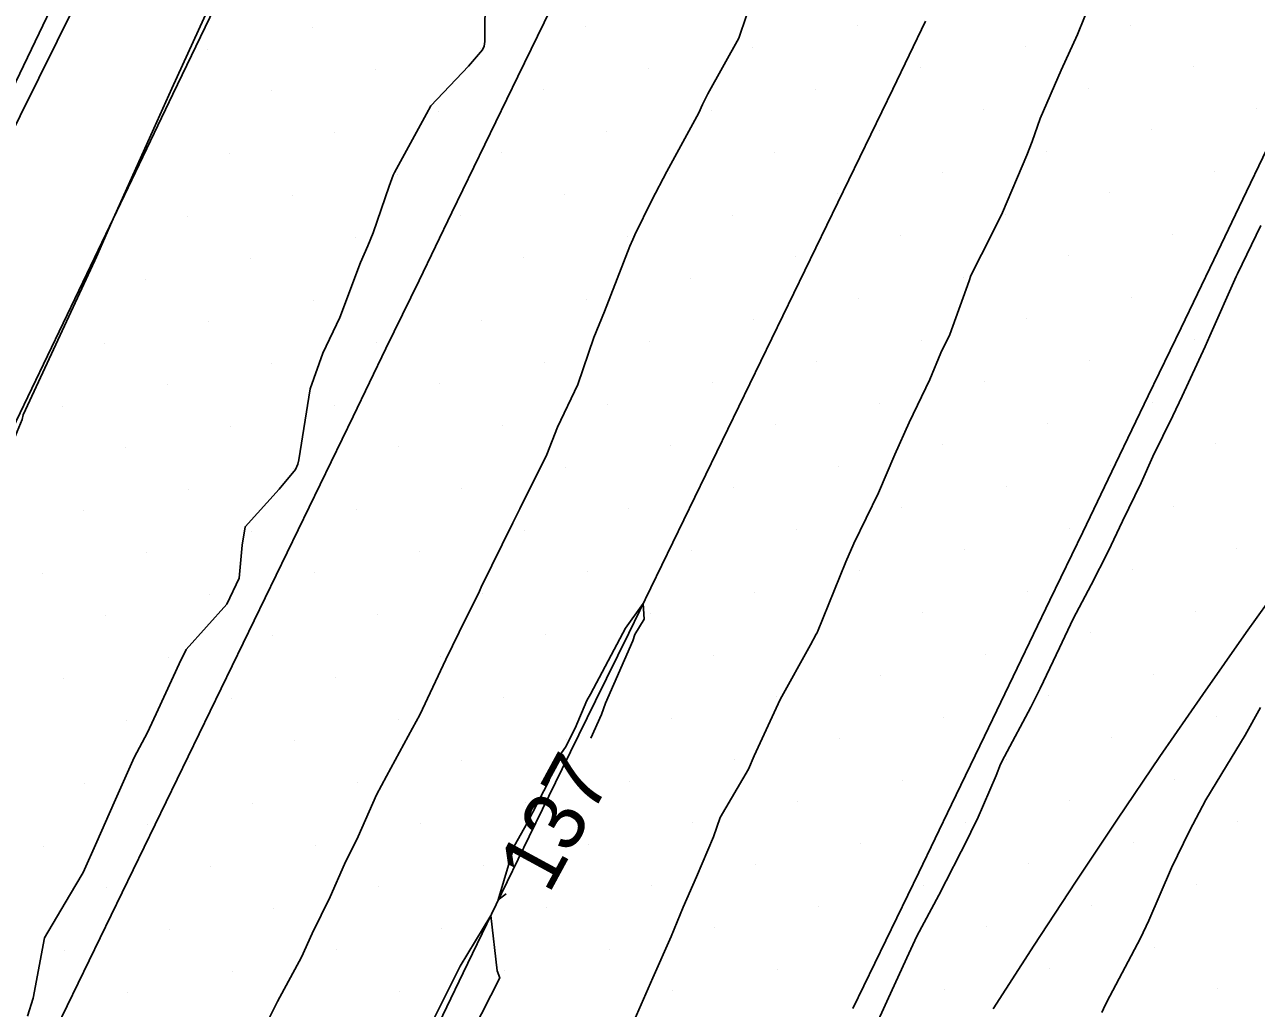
# Model space of a CAD drawing. Extents: x 2354170 to 2357230, y 866100 to 868290.
# Drawn here: x 2355362.76 to 2355403.51, y 866365.76 to 866398.31 of the extents above; entities that cross this region are included whole.
import ezdxf

# ---------------------------------------------------------------- set-up
doc = ezdxf.new("R2010")
doc.units = 0
for name, color, linetype in [('Default', 7, 'Continuous'), ('DTM Contours Minor', 7, 'Continuous'), ('Exist DTM Breakline', 7, 'Continuous'), ('Exist DTM Scan Elevation Point', 7, 'Continuous'), ('Exist Roads EOP', 7, 'Continuous'), ('PH Exist DTM Breakline', 7, 'Continuous')]:
    doc.layers.add(name, color=color, linetype=linetype)

msp = doc.modelspace()

# ---------------------------------------------------------------- linework, layer by layer
at = {"layer": 'Default'}
for points in [[(2355405.194, 866486.036), (2355393.232, 866459.522), (2355393.159, 866459.369), (2355380.287, 866432.959), (2355379.961, 866432.28), (2355367.272, 866406.241), (2355367.019, 866405.761), (2355365.854, 866403.37), (2355365.287, 866402.297), (2355352.753, 866376.167), (2355352.653, 866375.923), (2355341.387, 866352.472), (2355340.659, 866350.872), (2355340.623, 866350.802), (2355340.589, 866350.736), (2355340.557, 866350.674), (2355340.528, 866350.607), (2355340.495, 866350.531), (2355331.001, 866327.562)], [(2355370.051, 866401.484), (2355367.633, 866396.191), (2355365.647, 866391.781), (2355365.138, 866390.619), (2355365.118, 866390.574), (2355365.087, 866390.505), (2355362.721, 866385.396), (2355362.677, 866385.247), (2355362.514, 866384.843), (2355361.635, 866382.648), (2355361.136, 866381.363), (2355360.452, 866379.835), (2355360.265, 866379.458), (2355360.034, 866378.95), (2355357.929, 866374.683), (2355357.729, 866374.255), (2355357.431, 866373.653), (2355357.022, 866372.934), (2355355.552, 866369.336), (2355354.939, 866368.059), (2355354.03, 866366.734), (2355353.032, 866364.747)], [(2355378.004, 866399.361), (2355377.992, 866397.749), (2355377.965, 866397.593), (2355377.909, 866397.474), (2355377.451, 866396.931), (2355376.198, 866395.615), (2355376.063, 866395.357), (2355374.994, 866393.413), (2355374.956, 866393.328), (2355374.822, 866392.958), (2355374.296, 866391.42), (2355374.121, 866390.986), (2355373.874, 866390.436), (2355373.187, 866388.614), (2355372.626, 866387.441), (2355372.211, 866386.262), (2355371.83, 866383.904), (2355371.801, 866383.764), (2355371.723, 866383.591), (2355371.187, 866382.933), (2355370.054, 866381.694), (2355369.965, 866381.086), (2355369.866, 866379.99), (2355369.455, 866379.128), (2355368.111, 866377.635), (2355367.88, 866377.162), (2355367.18, 866375.644), (2355366.825, 866374.887), (2355366.385, 866374.062), (2355365.722, 866372.569), (2355365.149, 866371.271), (2355364.696, 866370.251), (2355364.245, 866369.498), (2355363.419, 866368.098), (2355363.044, 866366.094), (2355362.859, 866365.507)], [(2355390.894, 866365.114), (2355391.284, 866365.985), (2355391.948, 866367.427), (2355392.277, 866368.147), (2355393.011, 866369.503), (2355393.982, 866371.428), (2355394.144, 866371.752), (2355394.269, 866372.004), (2355394.898, 866373.464), (2355395.049, 866373.837), (2355395.177, 866374.095), (2355396.052, 866375.726), (2355396.357, 866376.345), (2355396.996, 866377.687), (2355397.445, 866378.647), (2355398.048, 866379.769), (2355398.611, 866380.871), (2355399.086, 866381.884), (2355399.703, 866383.144), (2355400.081, 866384.019), (2355400.75, 866385.366), (2355401.058, 866386.015), (2355401.814, 866387.66), (2355401.973, 866388.006), (2355402.842, 866389.978), (2355402.881, 866390.059), (2355403.657, 866391.665)], [(2355380.194, 866373.715), (2355380.331, 866373.952), (2355380.66, 866374.407), (2355380.98, 866375.032), (2355381.367, 866375.941), (2355381.478, 866376.159), (2355382.555, 866378.172), (2355382.638, 866378.342), (2355383.227, 866379.153), (2355383.256, 866378.639), (2355382.948, 866378.125), (2355382.878, 866377.923), (2355381.978, 866375.857), (2355381.842, 866375.482), (2355381.493, 866374.704)], [(2355398.396, 866365.629), (2355398.504, 866365.869), (2355398.662, 866366.165), (2355399.682, 866368.087), (2355399.956, 866368.671), (2355400.698, 866370.413), (2355401.295, 866371.631), (2355401.834, 866372.658), (2355402.523, 866373.781), (2355403.136, 866374.795), (2355403.647, 866375.719)], [(2355378.698, 866369.554), (2355378.433, 866369.348), (2355378.953, 866371.127), (2355379.395, 866371.907), (2355380.117, 866373.294), (2355380.194, 866373.715)], [(2355377.583, 866364.998), (2355378.479, 866366.77), (2355378.4, 866367.004), (2355378.184, 866368.83), (2355377.17, 866367.155), (2355377.033, 866366.867), (2355376.052, 866364.912)]]:
    msp.add_lwpolyline(points, dxfattribs=at)
at = {"layer": 'DTM Contours Minor'}
for points in [[(2355382.696, 866364.835), (2355383.541, 866366.776), (2355384.156, 866368.141), (2355384.554, 866369.103), (2355384.987, 866370.114), (2355385.552, 866371.44), (2355385.767, 866372.077), (2355386.707, 866373.674), (2355386.894, 866374.111), (2355387.757, 866375.977), (2355388.764, 866377.784), (2355388.951, 866378.138), (2355388.968, 866378.173), (2355388.991, 866378.22), (2355389.927, 866380.536), (2355390.199, 866381.145), (2355391.009, 866382.818), (2355391.55, 866384.079), (2355392.03, 866385.14), (2355392.704, 866386.562), (2355393.067, 866387.452), (2355393.371, 866388.058), (2355394.006, 866389.828), (2355394.06, 866390.002), (2355394.77, 866391.393), (2355395.112, 866392.094), (2355395.912, 866393.988), (2355396.091, 866394.444), (2355396.356, 866395.204), (2355397.055, 866396.804), (2355397.596, 866397.975), (2355398.058, 866399.138)], [(2355386.641, 866398.613), (2355386.393, 866397.863), (2355385.367, 866396.015), (2355385.189, 866395.662), (2355385.064, 866395.387), (2355384.008, 866393.446), (2355383.509, 866392.496), (2355382.949, 866391.348), (2355382.883, 866391.192), (2355382.784, 866390.98), (2355381.95, 866388.812), (2355381.597, 866387.95), (2355381.064, 866386.4), (2355380.396, 866384.991), (2355380.036, 866384.083), (2355379.141, 866382.292), (2355378.919, 866381.824), (2355377.867, 866379.691), (2355377.812, 866379.559), (2355377.771, 866379.469), (2355377.355, 866378.663), (2355376.694, 866377.301), (2355375.838, 866375.467), (2355375.593, 866375.032), (2355374.732, 866373.438), (2355374.405, 866372.82), (2355373.793, 866371.442), (2355373.34, 866370.527), (2355372.868, 866369.45), (2355372.275, 866368.234), (2355371.918, 866367.453), (2355371.133, 866365.992), (2355370.851, 866365.431)]]:
    msp.add_lwpolyline(points, dxfattribs=at)
at = {"layer": 'Exist DTM Breakline'}
for points in [[(2355363.804, 866365.096), (2355364.898, 866367.343), (2355365.993, 866369.591), (2355367.086, 866371.839), (2355368.176, 866374.089), (2355369.265, 866376.34), (2355370.354, 866378.59), (2355371.444, 866380.84), (2355372.535, 866383.089), (2355373.627, 866385.338), (2355374.718, 866387.587), (2355375.81, 866389.837), (2355376.901, 866392.086), (2355377.992, 866394.335), (2355379.083, 866396.585), (2355380.175, 866398.833)], [(2355376.192, 866364.686), (2355377.275, 866366.94), (2355378.358, 866369.193), (2355379.449, 866371.442), (2355380.55, 866373.687), (2355381.651, 866375.932), (2355382.751, 866378.176), (2355383.846, 866380.424), (2355384.937, 866382.674), (2355386.027, 866384.923), (2355387.118, 866387.173), (2355388.208, 866389.422), (2355389.299, 866391.672), (2355390.389, 866393.922), (2355391.48, 866396.171), (2355392.57, 866398.421)], [(2355404.269, 866395.038), (2355403.189, 866392.783), (2355402.105, 866390.53), (2355401.02, 866388.278), (2355399.935, 866386.025), (2355398.851, 866383.773), (2355397.767, 866381.52), (2355396.683, 866379.267), (2355395.6, 866377.014), (2355394.516, 866374.761), (2355393.429, 866372.51), (2355392.341, 866370.259), (2355391.252, 866368.008), (2355390.164, 866365.758)], [(2355404.627, 866380.227), (2355403.177, 866378.191), (2355401.739, 866376.146), (2355400.317, 866374.09), (2355398.913, 866372.021), (2355397.526, 866369.941), (2355396.157, 866367.85), (2355394.808, 866365.745)]]:
    msp.add_lwpolyline(points, dxfattribs=at)
at = {"layer": 'Exist DTM Scan Elevation Point'}
for p, q in [((2355372.294, 866398.198), (2355372.294, 866398.198)), ((2355381.307, 866398.23), (2355381.307, 866398.23)), ((2355390.321, 866398.261), (2355390.321, 866398.261)), ((2355399.335, 866398.293), (2355399.335, 866398.293)), ((2355368.829, 866397.492), (2355368.829, 866397.492)), ((2355377.843, 866397.524), (2355377.843, 866397.524)), ((2355386.857, 866397.556), (2355386.857, 866397.556)), ((2355395.871, 866397.587), (2355395.871, 866397.587)), ((2355374.379, 866396.819), (2355374.379, 866396.819)), ((2355383.392, 866396.85), (2355383.392, 866396.85)), ((2355392.406, 866396.882), (2355392.406, 866396.882)), ((2355401.42, 866396.914), (2355401.42, 866396.914)), ((2355370.914, 866396.113), (2355370.914, 866396.113)), ((2355379.928, 866396.145), (2355379.928, 866396.145)), ((2355388.942, 866396.176), (2355388.942, 866396.176)), ((2355397.956, 866396.208), (2355397.956, 866396.208)), ((2355376.464, 866395.439), (2355376.464, 866395.439)), ((2355385.477, 866395.471), (2355385.477, 866395.471)), ((2355394.491, 866395.502), (2355394.491, 866395.502)), ((2355403.505, 866395.534), (2355403.505, 866395.534)), ((2355372.999, 866394.734), (2355372.999, 866394.734)), ((2355382.013, 866394.765), (2355382.013, 866394.765)), ((2355391.027, 866394.797), (2355391.027, 866394.797)), ((2355400.041, 866394.829), (2355400.041, 866394.829)), ((2355387.562, 866394.091), (2355387.562, 866394.091)), ((2355396.576, 866394.123), (2355396.576, 866394.123)), ((2355369.535, 866394.028), (2355369.535, 866394.028)), ((2355378.549, 866394.06), (2355378.549, 866394.06)), ((2355375.084, 866393.354), (2355375.084, 866393.354)), ((2355384.098, 866393.386), (2355384.098, 866393.386)), ((2355393.112, 866393.417), (2355393.112, 866393.417)), ((2355402.126, 866393.449), (2355402.126, 866393.449)), ((2355371.62, 866392.649), (2355371.62, 866392.649)), ((2355380.634, 866392.68), (2355380.634, 866392.68)), ((2355389.647, 866392.712), (2355389.647, 866392.712)), ((2355398.661, 866392.744), (2355398.661, 866392.744)), ((2355395.197, 866392.038), (2355395.197, 866392.038)), ((2355368.155, 866391.943), (2355368.155, 866391.943)), ((2355377.169, 866391.975), (2355377.169, 866391.975)), ((2355386.183, 866392.006), (2355386.183, 866392.006)), ((2355373.705, 866391.269), (2355373.705, 866391.269)), ((2355382.719, 866391.301), (2355382.719, 866391.301)), ((2355391.732, 866391.333), (2355391.732, 866391.333)), ((2355400.746, 866391.364), (2355400.746, 866391.364)), ((2355370.24, 866390.564), (2355370.24, 866390.564)), ((2355379.254, 866390.595), (2355379.254, 866390.595)), ((2355388.268, 866390.627), (2355388.268, 866390.627)), ((2355397.282, 866390.659), (2355397.282, 866390.659)), ((2355366.776, 866389.858), (2355366.776, 866389.858)), ((2355384.804, 866389.921), (2355384.804, 866389.921)), ((2355393.817, 866389.953), (2355393.817, 866389.953)), ((2355402.831, 866389.985), (2355402.831, 866389.985)), ((2355372.325, 866389.184), (2355372.325, 866389.184)), ((2355381.339, 866389.216), (2355381.339, 866389.216)), ((2355390.353, 866389.248), (2355390.353, 866389.248)), ((2355399.367, 866389.279), (2355399.367, 866389.279)), ((2355368.861, 866388.479), (2355368.861, 866388.479)), ((2355377.875, 866388.51), (2355377.875, 866388.51)), ((2355386.889, 866388.542), (2355386.889, 866388.542)), ((2355395.902, 866388.574), (2355395.902, 866388.574)), ((2355365.396, 866387.773), (2355365.396, 866387.773)), ((2355374.41, 866387.805), (2355374.41, 866387.805)), ((2355383.424, 866387.836), (2355383.424, 866387.836)), ((2355392.438, 866387.868), (2355392.438, 866387.868)), ((2355401.452, 866387.9), (2355401.452, 866387.9)), ((2355388.973, 866387.163), (2355388.973, 866387.163)), ((2355397.987, 866387.194), (2355397.987, 866387.194)), ((2355370.946, 866387.099), (2355370.946, 866387.099)), ((2355379.96, 866387.131), (2355379.96, 866387.131)), ((2355367.481, 866386.394), (2355367.481, 866386.394)), ((2355376.495, 866386.425), (2355376.495, 866386.425)), ((2355385.509, 866386.457), (2355385.509, 866386.457)), ((2355394.523, 866386.489), (2355394.523, 866386.489)), ((2355364.017, 866385.688), (2355364.017, 866385.688)), ((2355373.031, 866385.72), (2355373.031, 866385.72)), ((2355382.045, 866385.751), (2355382.045, 866385.751)), ((2355391.058, 866385.783), (2355391.058, 866385.783)), ((2355400.072, 866385.815), (2355400.072, 866385.815)), ((2355396.608, 866385.109), (2355396.608, 866385.109)), ((2355369.566, 866385.014), (2355369.566, 866385.014)), ((2355378.58, 866385.046), (2355378.58, 866385.046)), ((2355387.594, 866385.078), (2355387.594, 866385.078)), ((2355366.102, 866384.309), (2355366.102, 866384.309)), ((2355375.116, 866384.34), (2355375.116, 866384.34)), ((2355384.13, 866384.372), (2355384.13, 866384.372)), ((2355393.143, 866384.404), (2355393.143, 866384.404)), ((2355402.157, 866384.435), (2355402.157, 866384.435)), ((2355371.651, 866383.635), (2355371.651, 866383.635)), ((2355380.665, 866383.666), (2355380.665, 866383.666)), ((2355389.679, 866383.698), (2355389.679, 866383.698)), ((2355398.693, 866383.73), (2355398.693, 866383.73)), ((2355368.187, 866382.929), (2355368.187, 866382.929)), ((2355377.201, 866382.961), (2355377.201, 866382.961)), ((2355386.215, 866382.993), (2355386.215, 866382.993)), ((2355395.228, 866383.024), (2355395.228, 866383.024)), ((2355373.736, 866382.255), (2355373.736, 866382.255)), ((2355382.75, 866382.287), (2355382.75, 866382.287)), ((2355391.764, 866382.319), (2355391.764, 866382.319)), ((2355400.778, 866382.35), (2355400.778, 866382.35)), ((2355364.723, 866382.224), (2355364.723, 866382.224)), ((2355370.272, 866381.55), (2355370.272, 866381.55)), ((2355379.286, 866381.581), (2355379.286, 866381.581)), ((2355388.3, 866381.613), (2355388.3, 866381.613)), ((2355397.313, 866381.645), (2355397.313, 866381.645)), ((2355366.808, 866380.844), (2355366.808, 866380.844)), ((2355375.821, 866380.876), (2355375.821, 866380.876)), ((2355384.835, 866380.908), (2355384.835, 866380.908)), ((2355393.849, 866380.939), (2355393.849, 866380.939)), ((2355402.863, 866380.971), (2355402.863, 866380.971)), ((2355390.385, 866380.234), (2355390.385, 866380.234)), ((2355399.398, 866380.265), (2355399.398, 866380.265)), ((2355363.343, 866380.139), (2355363.343, 866380.139)), ((2355372.357, 866380.17), (2355372.357, 866380.17)), ((2355381.371, 866380.202), (2355381.371, 866380.202)), ((2355368.893, 866379.465), (2355368.893, 866379.465)), ((2355377.906, 866379.496), (2355377.906, 866379.496)), ((2355386.92, 866379.528), (2355386.92, 866379.528)), ((2355395.934, 866379.56), (2355395.934, 866379.56)), ((2355365.428, 866378.759), (2355365.428, 866378.759)), ((2355374.442, 866378.791), (2355374.442, 866378.791)), ((2355383.456, 866378.823), (2355383.456, 866378.823)), ((2355392.47, 866378.854), (2355392.47, 866378.854)), ((2355401.483, 866378.886), (2355401.483, 866378.886)), ((2355398.019, 866378.18), (2355398.019, 866378.18)), ((2355370.978, 866378.085), (2355370.978, 866378.085)), ((2355379.991, 866378.117), (2355379.991, 866378.117)), ((2355389.005, 866378.149), (2355389.005, 866378.149)), ((2355367.513, 866377.38), (2355367.513, 866377.38)), ((2355376.527, 866377.411), (2355376.527, 866377.411)), ((2355385.541, 866377.443), (2355385.541, 866377.443)), ((2355394.555, 866377.475), (2355394.555, 866377.475)), ((2355364.049, 866376.674), (2355364.049, 866376.674)), ((2355373.063, 866376.706), (2355373.063, 866376.706)), ((2355391.09, 866376.769), (2355391.09, 866376.769)), ((2355400.104, 866376.801), (2355400.104, 866376.801)), ((2355369.598, 866376), (2355369.598, 866376)), ((2355378.612, 866376.032), (2355378.612, 866376.032)), ((2355387.626, 866376.064), (2355387.626, 866376.064)), ((2355396.64, 866376.095), (2355396.64, 866376.095)), ((2355375.147, 866375.326), (2355375.147, 866375.326)), ((2355384.161, 866375.358), (2355384.161, 866375.358)), ((2355393.175, 866375.39), (2355393.175, 866375.39)), ((2355402.189, 866375.422), (2355402.189, 866375.422)), ((2355366.134, 866375.295), (2355366.134, 866375.295)), ((2355371.683, 866374.621), (2355371.683, 866374.621)), ((2355380.697, 866374.653), (2355380.697, 866374.653)), ((2355389.711, 866374.684), (2355389.711, 866374.684)), ((2355398.725, 866374.716), (2355398.725, 866374.716)), ((2355368.219, 866373.915), (2355368.219, 866373.915)), ((2355377.232, 866373.947), (2355377.232, 866373.947)), ((2355386.246, 866373.979), (2355386.246, 866373.979)), ((2355395.26, 866374.01), (2355395.26, 866374.01)), ((2355391.796, 866373.305), (2355391.796, 866373.305)), ((2355400.81, 866373.337), (2355400.81, 866373.337)), ((2355364.754, 866373.21), (2355364.754, 866373.21)), ((2355373.768, 866373.241), (2355373.768, 866373.241)), ((2355382.782, 866373.273), (2355382.782, 866373.273)), ((2355370.304, 866372.536), (2355370.304, 866372.536)), ((2355379.317, 866372.568), (2355379.317, 866372.568)), ((2355388.331, 866372.599), (2355388.331, 866372.599)), ((2355397.345, 866372.631), (2355397.345, 866372.631)), ((2355366.839, 866371.83), (2355366.839, 866371.83)), ((2355375.853, 866371.862), (2355375.853, 866371.862)), ((2355384.867, 866371.894), (2355384.867, 866371.894)), ((2355393.881, 866371.925), (2355393.881, 866371.925)), ((2355402.895, 866371.957), (2355402.895, 866371.957)), ((2355399.43, 866371.252), (2355399.43, 866371.252)), ((2355363.375, 866371.125), (2355363.375, 866371.125)), ((2355372.389, 866371.157), (2355372.389, 866371.157)), ((2355381.402, 866371.188), (2355381.402, 866371.188)), ((2355390.416, 866371.22), (2355390.416, 866371.22)), ((2355368.924, 866370.451), (2355368.924, 866370.451)), ((2355377.938, 866370.483), (2355377.938, 866370.483)), ((2355386.952, 866370.514), (2355386.952, 866370.514)), ((2355395.966, 866370.546), (2355395.966, 866370.546)), ((2355365.46, 866369.745), (2355365.46, 866369.745)), ((2355374.474, 866369.777), (2355374.474, 866369.777)), ((2355383.487, 866369.809), (2355383.487, 866369.809)), ((2355392.501, 866369.84), (2355392.501, 866369.84)), ((2355401.515, 866369.872), (2355401.515, 866369.872)), ((2355371.009, 866369.072), (2355371.009, 866369.072)), ((2355380.023, 866369.103), (2355380.023, 866369.103)), ((2355389.037, 866369.135), (2355389.037, 866369.135)), ((2355398.051, 866369.167), (2355398.051, 866369.167)), ((2355376.559, 866368.398), (2355376.559, 866368.398)), ((2355385.572, 866368.429), (2355385.572, 866368.429)), ((2355394.586, 866368.461), (2355394.586, 866368.461)), ((2355367.545, 866368.366), (2355367.545, 866368.366)), ((2355364.08, 866367.66), (2355364.08, 866367.66)), ((2355373.094, 866367.692), (2355373.094, 866367.692)), ((2355382.108, 866367.724), (2355382.108, 866367.724)), ((2355400.136, 866367.787), (2355400.136, 866367.787)), ((2355369.63, 866366.987), (2355369.63, 866366.987)), ((2355378.644, 866367.018), (2355378.644, 866367.018)), ((2355387.657, 866367.05), (2355387.657, 866367.05)), ((2355396.671, 866367.082), (2355396.671, 866367.082)), ((2355393.207, 866366.376), (2355393.207, 866366.376)), ((2355402.221, 866366.408), (2355402.221, 866366.408)), ((2355366.165, 866366.281), (2355366.165, 866366.281)), ((2355375.179, 866366.313), (2355375.179, 866366.313)), ((2355384.193, 866366.344), (2355384.193, 866366.344))]:
    msp.add_line(p, q, dxfattribs=at)
at = {"layer": 'Exist Roads EOP'}
msp.add_lwpolyline([(2355398.828, 866460.912), (2355396.257, 866455.49), (2355393.678, 866450.073), (2355391.091, 866444.659), (2355388.496, 866439.249), (2355385.895, 866433.842), (2355383.29, 866428.438), (2355380.682, 866423.034), (2355378.075, 866417.63), (2355375.469, 866412.226), (2355372.866, 866406.819), (2355370.268, 866401.411), (2355367.672, 866396.002), (2355365.077, 866390.592), (2355362.481, 866385.183), (2355359.882, 866379.775), (2355357.279, 866374.369), (2355354.671, 866368.965), (2355352.059, 866363.564)], dxfattribs=at)
at = {"layer": 'PH Exist DTM Breakline'}
msp.add_lwpolyline([(2355493.481, 866667.653), (2355482.335, 866644.759), (2355460.278, 866598.533), (2355441.015, 866560.468), (2355418.38, 866513.657), (2355393.36, 866459.386), (2355366.298, 866402.738), (2355340.515, 866350.712), (2355316.886, 866301.426), (2355305.28, 866277.599)], dxfattribs=at)

# ---------------------------------------------------------------- texts
at = {"layer": 'Default'}
msp.add_text('137', height=2, rotation=61.5074, dxfattribs=at).set_placement((2355380.101, 866369.505))

doc.saveas('drawing.dxf')
